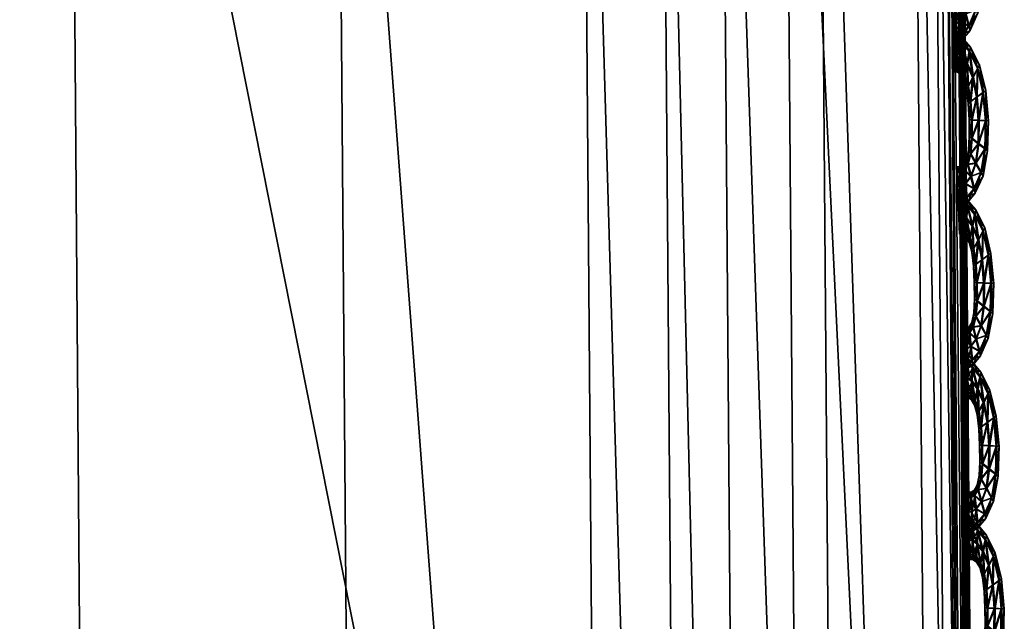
# Model space of a CAD drawing. Extents: x -7.4 to 7.4, y -11.5 to 9.8.
# Tile 378 of 469: x 7.08 to 7.433, y 0.719 to 0.935. Entities that reach past the tile are written whole.
import ezdxf

# ---------------------------------------------------------------- set-up
doc = ezdxf.new("R2010")
doc.units = 0
doc.header["$MEASUREMENT"] = 0
for name, color, linetype in [('A-FURN-3-ST', 150, 'Continuous'), ('A-FURN-3-ST-SEAM', 130, 'Continuous'), ('A-FURN-3-ST-SI', 160, 'Continuous')]:
    doc.layers.add(name, color=color, linetype=linetype)

msp = doc.modelspace()

# ---------------------------------------------------------------- meshes
at = {"layer": 'A-FURN-3-ST'}
mesh = msp.add_polyface(dxfattribs=at)
corners = [(7.28822, 2.48213, 17.68847), (7.41268, 1.23647, 17.71114), (7.41549, 1.23692, 17.70604), (7.42329, -0.11335, 17.72247), (7.4261, -0.11318, 17.71734), (7.41098, 1.23622, 17.71684), (7.42159, -0.11343, 17.72818), (7.2866, 2.48172, 17.69421), (7.32012, -0.12072, 17.78766), (7.30979, 1.21632, 17.77656), (7.28138, 1.20586, 17.86388), (7.29174, -0.12455, 17.87437), (7.18842, 2.45016, 17.75415), (7.15953, 2.43355, 17.84258), (7.33104, 1.22143, 17.75876), (7.34141, -0.11883, 17.76993), (7.37663, -0.11644, 17.77306), (7.36618, 1.22802, 17.76191), (7.20927, 2.45827, 17.73616), (7.24331, 2.4687, 17.73947), (7.40014, 1.23412, 17.7632), (7.41066, -0.11417, 17.77427), (7.4253, -0.11322, 17.76233), (7.4147, 1.23672, 17.75115), (7.27612, 2.47838, 17.74092), (7.29016, 2.4825, 17.72878), (7.41549, 1.23692, 17.73434), (7.4261, -0.11318, 17.74563), (7.28822, 2.48213, 17.70076), (7.41268, 1.23647, 17.72338), (7.42329, -0.11335, 17.73472), (7.29095, 2.48279, 17.71179), (6.90353, 1.16466, 18.23564), (6.9137, -0.13967, 18.24374), (7.20377, -0.13218, 18.05602), (7.19337, 1.18501, 18.0467), (7.07097, 2.40055, 18.02776)]
mesh.append_faces([[corners[k] for k in face] for face in [(0, 1, 2), (1, 3, 4), (4, 2, 1), (5, 6, 3), (3, 1, 5), (7, 5, 1), (8, 9, 10), (10, 11, 8), (9, 12, 13), (13, 10, 9), (12, 9, 14), (15, 14, 9), (9, 8, 15), (16, 17, 14), (14, 15, 16), (18, 14, 17), (19, 17, 20), (21, 20, 17), (17, 16, 21), (22, 23, 20), (20, 21, 22), (24, 20, 23), (25, 23, 26), (27, 26, 23), (23, 22, 27), (28, 29, 5), (29, 30, 6), (6, 5, 29), (26, 27, 30), (30, 29, 26), (31, 26, 29), (32, 33, 34), (34, 35, 32), (32, 35, 36), (36, 35, 10), (10, 13, 36), (35, 34, 11), (11, 10, 35)]])
mesh = msp.add_polyface(dxfattribs=at)
corners = [(7.22977, 2.47974, 1.00292), (7.35379, 1.23499, 1.00342), (7.0974, 1.23355, 0.61819), (6.97746, 2.47748, 0.61819), (7.36432, -0.11388, 1.00364), (7.10761, -0.11441, 0.61819), (7.23187, -1.52018, 1.00345), (6.97947, -1.51977, 0.61819), (6.94358, -2.93336, 1.00296), (6.70064, -2.932, 0.61819), (6.49747, -4.30695, 1.00243), (6.26973, -4.302, 0.61819), (2.26399, -2.9313, 0.55836), (2.16775, -1.51952, 0.55836), (3.0253, -1.51952, 0.55836), (3.10702, -2.9313, 0.55836), (2.93167, -0.11466, 0.55836), (2.84505, 1.23285, 0.55836), (2.08805, -0.11466, 0.55836), (2.77575, 2.47636, 0.55836), (2.02663, 1.23285, 0.55836), (2.45224, -5.39073, 0.55836), (2.3693, -4.27613, 0.55836), (3.15503, -4.27547, 0.55836), (4.17159, -2.9313, 0.55836), (5.25451, -2.9313, 0.55836), (4.97271, -4.28639, 0.55836), (4.06343, -4.27934, 0.55836), (3.87811, -5.41615, 0.55836), (4.60186, -5.47272, 0.55836), (6.4913, -0.11462, 0.56582), (6.37871, -1.51956, 0.56582), (5.48815, -0.11466, 0.55836), (5.42456, -1.51952, 0.55836), (6.12967, -2.93138, 0.56582), (6.47938, 1.23293, 0.56582), (6.36909, 2.47649, 0.56582), (5.45958, 1.23285, 0.55836), (5.36104, 2.47636, 0.55836), (5.74344, -4.29463, 0.56582), (4.17689, -0.11466, 0.55836), (4.20372, -1.51956, 0.55836), (4.11143, 1.23285, 0.55836), (4.02429, 2.47636, 0.55836)]
mesh.append_faces([[corners[k] for k in face] for face in [(0, 1, 2), (2, 3, 0), (4, 5, 2), (2, 1, 4), (6, 7, 5), (5, 4, 6), (8, 9, 7), (7, 6, 8), (10, 11, 9), (9, 8, 10), (24, 25, 26), (26, 27, 24), (27, 26, 29), (30, 5, 7), (7, 31, 30), (32, 30, 31), (31, 33, 32), (33, 31, 34), (34, 25, 33), (31, 7, 9), (9, 34, 31), (3, 2, 35), (35, 36, 3), (36, 35, 37), (37, 38, 36), (35, 30, 32), (32, 37, 35), (2, 5, 30), (30, 35, 2), (34, 9, 11), (11, 39, 34), (25, 34, 39), (39, 26, 25), (40, 32, 33), (33, 41, 40), (41, 33, 25), (25, 24, 41), (38, 37, 42), (42, 43, 38), (37, 32, 40), (40, 42, 37)]])
mesh.append_faces([[corners[k] for k in face] for face in [(12, 13, 14), (14, 15, 12), (16, 14, 13), (17, 16, 18), (19, 17, 20), (21, 22, 23), (22, 12, 15), (15, 23, 22), (27, 23, 15), (14, 16, 40), (15, 14, 41), (17, 19, 43), (16, 17, 42)]], dxfattribs={"vtx0": -1, "vtx1": -1, "vtx2": -1})
mesh.append_faces([[corners[k] for k in face] for face in [(15, 24, 27), (23, 27, 28)]], dxfattribs={"vtx0": -1, "vtx2": -1})
mesh.append_faces([[corners[k] for k in face] for face in [(40, 41, 14), (41, 24, 15), (43, 42, 17), (42, 40, 16)]], dxfattribs={"vtx1": -1, "vtx2": -1})
at = {"layer": 'A-FURN-3-ST-SEAM'}
mesh = msp.add_polyface(dxfattribs=at)
corners = [(7.42186, 0.97579, 17.72338), (7.42388, 0.9671, 17.72354), (7.42159, 0.96541, 17.72483), (7.42222, 0.95704, 17.72494), (7.42487, 0.9678, 17.72019), (7.42016, 0.97254, 17.72472), (7.41972, 0.95717, 17.72365), (7.42479, 0.95697, 17.72369), (7.42586, 0.95697, 17.72031), (7.42262, 0.97703, 17.72), (7.41898, 0.98177, 17.72327), (7.41933, 0.96372, 17.72358), (7.41977, 0.95058, 17.72373), (7.4221, 0.94872, 17.72502), (7.42503, 0.95704, 17.71696), (7.42412, 0.96718, 17.71681), (7.41806, 0.97748, 17.7246), (7.41854, 0.96932, 17.7235), (7.4189, 0.95721, 17.72027), (7.41858, 0.96314, 17.72023), (7.42455, 0.94687, 17.72376), (7.42554, 0.94621, 17.72042), (7.42479, 0.94695, 17.71703), (7.4221, 0.97584, 17.71665), (7.41941, 0.98341, 17.71989), (7.41616, 0.98514, 17.72315), (7.41798, 0.96817, 17.72015), (7.41898, 0.95132, 17.72034), (7.41933, 0.94501, 17.72376), (7.42119, 0.94164, 17.72506), (7.42242, 0.9488, 17.71574), (7.42254, 0.95717, 17.71566), (7.42186, 0.96553, 17.71555), (7.41593, 0.98028, 17.72453), (7.41723, 0.9732, 17.72342), (7.41703, 0.97163, 17.72011), (7.41957, 0.9638, 17.71684), (7.41996, 0.95725, 17.71692), (7.41874, 0.9694, 17.71677), (7.42313, 0.93834, 17.72384), (7.42392, 0.93711, 17.7205), (7.42333, 0.93842, 17.71711), (7.42147, 0.94176, 17.71582), (7.42048, 0.97266, 17.71547), (7.41921, 0.98185, 17.71654), (7.41632, 0.987, 17.71977), (7.41427, 0.98647, 17.72312), (7.41747, 0.97328, 17.71669), (7.42, 0.95066, 17.717), (7.41874, 0.94634, 17.72038), (7.4183, 0.94123, 17.72376), (7.41941, 0.93686, 17.7251), (7.41953, 0.9451, 17.71703), (7.41434, 0.9884, 17.7197), (7.41434, 0.98136, 17.72449), (7.41581, 0.97538, 17.72338), (7.41585, 0.97361, 17.72008), (7.41604, 0.97546, 17.71665), (7.41838, 0.97757, 17.71536), (7.4206, 0.93253, 17.72388), (7.42115, 0.93097, 17.72053), (7.42083, 0.93262, 17.71715), (7.41972, 0.93698, 17.71582), (7.41854, 0.94135, 17.71703), (7.41636, 0.98523, 17.71643), (7.4145, 0.98655, 17.71639), (7.41308, 0.98865, 17.7197), (7.413, 0.98671, 17.72312), (7.41624, 0.98037, 17.71529), (7.41798, 0.94291, 17.72038), (7.417, 0.93916, 17.7238), (7.41747, 0.93422, 17.7251), (7.41324, 0.98675, 17.71639), (7.41316, 0.98152, 17.72449), (7.41454, 0.97625, 17.72335), (7.4147, 0.97439, 17.72004), (7.41474, 0.97633, 17.71661), (7.41798, 0.92936, 17.72388), (7.4183, 0.92755, 17.72053), (7.41822, 0.92944, 17.71715), (7.41775, 0.93434, 17.71586), (7.41723, 0.93925, 17.71707), (7.41692, 0.94102, 17.72042), (7.41466, 0.98144, 17.71525), (7.41343, 0.98164, 17.71525), (7.41577, 0.93839, 17.7238), (7.41593, 0.93328, 17.7251), (7.41335, 0.97641, 17.72335), (7.41351, 0.97451, 17.72004), (7.41359, 0.9765, 17.71661), (7.41581, 0.94036, 17.72042), (7.4162, 0.92817, 17.72388), (7.41636, 0.92631, 17.72053), (7.4164, 0.92825, 17.71715), (7.41624, 0.9334, 17.71586), (7.416, 0.93846, 17.71707), (7.41466, 0.94028, 17.72038), (7.41458, 0.9383, 17.72376), (7.41474, 0.93315, 17.7251), (7.41482, 0.93842, 17.71703), (7.41494, 0.92804, 17.72388), (7.4151, 0.92615, 17.72053), (7.41518, 0.92812, 17.71715), (7.41502, 0.93328, 17.71582)]
mesh.append_faces([[corners[k] for k in face] for face in [(2, 1, 0), (1, 2, 3), (0, 1, 4), (0, 5, 2), (6, 3, 2), (3, 7, 1), (8, 4, 1), (4, 9, 0), (5, 0, 10), (11, 2, 5), (3, 6, 12), (2, 11, 6), (7, 3, 13), (1, 7, 8), (4, 8, 14), (9, 4, 15), (10, 0, 9), (10, 16, 5), (5, 17, 11), (12, 6, 18), (12, 13, 3), (6, 11, 19), (13, 20, 7), (21, 8, 7), (22, 14, 8), (14, 15, 4), (15, 23, 9), (9, 24, 10), (16, 10, 25), (17, 5, 16), (11, 17, 26), (19, 18, 6), (18, 27, 12), (13, 12, 28), (26, 19, 11), (20, 13, 29), (7, 20, 21), (8, 21, 22), (14, 22, 30), (15, 14, 31), (23, 15, 32), (24, 9, 23), (25, 10, 24), (25, 33, 16), (16, 34, 17), (35, 26, 17), (18, 19, 36), (27, 18, 37), (28, 12, 27), (28, 29, 13), (19, 26, 38), (29, 39, 20), (40, 21, 20), (41, 22, 21), (42, 30, 22), (30, 31, 14), (31, 32, 15), (32, 43, 23), (23, 44, 24), (24, 45, 25), (33, 25, 46), (34, 16, 33), (17, 34, 35), (26, 35, 47), (38, 36, 19), (36, 37, 18), (37, 48, 27), (27, 49, 28), (29, 28, 50), (47, 38, 26), (39, 29, 51), (20, 39, 40), (21, 40, 41), (22, 41, 42), (30, 42, 52), (31, 30, 48), (32, 31, 37), (43, 32, 36), (44, 23, 43), (45, 24, 44), (25, 45, 53), (53, 46, 25), (46, 54, 33), (33, 55, 34), (56, 35, 34), (57, 47, 35), (36, 38, 43), (37, 36, 32), (48, 37, 31), (49, 27, 48), (50, 28, 49), (50, 51, 29), (38, 47, 58), (51, 59, 39), (60, 40, 39), (61, 41, 40), (62, 42, 41), (63, 52, 42), (52, 48, 30), (43, 58, 44), (44, 64, 45), (65, 53, 45), (46, 53, 66), (54, 46, 67), (55, 33, 54), (34, 55, 56), (35, 56, 57), (47, 57, 68), (58, 43, 38), (48, 52, 49), (49, 69, 50), (51, 50, 70), (68, 58, 47), (59, 51, 71), (39, 59, 60), (40, 60, 61), (41, 61, 62), (42, 62, 63), (52, 63, 69), (64, 44, 58), (45, 64, 65), (53, 65, 72), (72, 66, 53), (66, 67, 46), (67, 73, 54), (54, 74, 55), (56, 55, 74), (57, 56, 75), (68, 57, 76), (69, 49, 52), (70, 50, 69), (70, 71, 51), (58, 68, 64), (71, 77, 59), (78, 60, 59), (79, 61, 60), (80, 62, 61), (81, 63, 62), (82, 69, 63), (83, 65, 64), (84, 72, 65), (74, 54, 73), (74, 75, 56), (75, 76, 57), (76, 83, 68), (69, 82, 70), (71, 70, 85), (64, 68, 83), (77, 71, 86), (59, 77, 78), (60, 78, 79), (61, 79, 80), (62, 80, 81), (63, 81, 82), (65, 83, 84), (73, 87, 74), (75, 74, 87), (76, 75, 88), (83, 76, 89), (70, 82, 90), (90, 85, 70), (85, 86, 71), (86, 91, 77), (78, 77, 91), (79, 78, 92), (80, 79, 93), (81, 80, 94), (82, 81, 95), (89, 84, 83), (87, 88, 75), (88, 89, 76), (95, 90, 82), (85, 90, 96), (86, 85, 97), (91, 86, 98), (91, 92, 78), (92, 93, 79), (93, 94, 80), (94, 95, 81), (90, 95, 99), (99, 96, 90), (96, 97, 85), (97, 98, 86), (98, 100, 91), (92, 91, 100), (93, 92, 101), (94, 93, 102), (95, 94, 103), (103, 99, 95), (100, 101, 92), (101, 102, 93), (102, 103, 94)]])
mesh = msp.add_polyface(dxfattribs=at)
corners = [(7.4238, 0.91733, 17.72411), (7.42578, 0.90864, 17.72426), (7.42349, 0.90695, 17.72551), (7.42412, 0.89858, 17.72563), (7.42677, 0.90933, 17.72087), (7.42206, 0.91411, 17.7254), (7.42163, 0.8987, 17.72434), (7.42669, 0.8985, 17.72438), (7.42776, 0.8985, 17.72103), (7.42452, 0.91856, 17.72072), (7.42087, 0.92334, 17.72396), (7.42123, 0.9053, 17.72426), (7.42167, 0.89215, 17.72441), (7.42404, 0.89026, 17.72571), (7.42693, 0.89858, 17.71764), (7.42602, 0.90872, 17.71753), (7.41996, 0.91902, 17.72532), (7.42044, 0.9109, 17.72418), (7.4208, 0.89879, 17.72099), (7.42048, 0.90472, 17.72091), (7.42645, 0.88841, 17.72449), (7.42748, 0.88775, 17.7211), (7.42669, 0.88849, 17.71776), (7.424, 0.91741, 17.71738), (7.42131, 0.92495, 17.72057), (7.41806, 0.92672, 17.72388), (7.41988, 0.90975, 17.72084), (7.42087, 0.8929, 17.72103), (7.42123, 0.88659, 17.72445), (7.42309, 0.88321, 17.72574), (7.42432, 0.89038, 17.71646), (7.42443, 0.8987, 17.71639), (7.42376, 0.90707, 17.71627), (7.41783, 0.92182, 17.72525), (7.41913, 0.91477, 17.72414), (7.41893, 0.91321, 17.7208), (7.42147, 0.90538, 17.71753), (7.42186, 0.89879, 17.7176), (7.42064, 0.91098, 17.71745), (7.42503, 0.87988, 17.72453), (7.42582, 0.87864, 17.72118), (7.42523, 0.87996, 17.71779), (7.42337, 0.88334, 17.7165), (7.42238, 0.9142, 17.71616), (7.42111, 0.92338, 17.71722), (7.41822, 0.92858, 17.72046), (7.41616, 0.92804, 17.7238), (7.41937, 0.91486, 17.71741), (7.4219, 0.89224, 17.71768), (7.42064, 0.88791, 17.72106), (7.4202, 0.8828, 17.72449), (7.42131, 0.87844, 17.72578), (7.42143, 0.88668, 17.71772), (7.41624, 0.92998, 17.72042), (7.41624, 0.92293, 17.72521), (7.41771, 0.91696, 17.72407), (7.41779, 0.91519, 17.72076), (7.41795, 0.91704, 17.71734), (7.42028, 0.91914, 17.71604), (7.4225, 0.87411, 17.72456), (7.42305, 0.8725, 17.72122), (7.42273, 0.87419, 17.71783), (7.42163, 0.87856, 17.71654), (7.42044, 0.88293, 17.71776), (7.4183, 0.92681, 17.71715), (7.4164, 0.92812, 17.71707), (7.41497, 0.93022, 17.72038), (7.4149, 0.92829, 17.7238), (7.41814, 0.92195, 17.71597), (7.41988, 0.88449, 17.7211), (7.4189, 0.88074, 17.72449), (7.41937, 0.8758, 17.72578), (7.41513, 0.92833, 17.71707), (7.41505, 0.92314, 17.72517), (7.41644, 0.91782, 17.72407), (7.4166, 0.91597, 17.72072), (7.41664, 0.91791, 17.71734), (7.41988, 0.8709, 17.72456), (7.4202, 0.86912, 17.72122), (7.42012, 0.87102, 17.71783), (7.41965, 0.87592, 17.71654), (7.41913, 0.88082, 17.71776), (7.41882, 0.8826, 17.7211), (7.41656, 0.92301, 17.71593), (7.41533, 0.92322, 17.71593), (7.41767, 0.87996, 17.72449), (7.41783, 0.87485, 17.72578), (7.41526, 0.91799, 17.72403), (7.41541, 0.91609, 17.72072), (7.41549, 0.91807, 17.7173), (7.41771, 0.88194, 17.7211), (7.4181, 0.86974, 17.72456), (7.41826, 0.86789, 17.72122), (7.4183, 0.86982, 17.71783), (7.41814, 0.87498, 17.71654), (7.4179, 0.88008, 17.71776), (7.41656, 0.8819, 17.7211), (7.41648, 0.87992, 17.72449), (7.41664, 0.87473, 17.72578), (7.41672, 0.88, 17.71776), (7.41684, 0.86962, 17.72456), (7.417, 0.86776, 17.72122), (7.41707, 0.86974, 17.71783), (7.41692, 0.87489, 17.71654)]
mesh.append_faces([[corners[k] for k in face] for face in [(2, 1, 0), (1, 2, 3), (0, 1, 4), (0, 5, 2), (6, 3, 2), (3, 7, 1), (8, 4, 1), (4, 9, 0), (5, 0, 10), (11, 2, 5), (3, 6, 12), (2, 11, 6), (7, 3, 13), (1, 7, 8), (4, 8, 14), (9, 4, 15), (10, 0, 9), (10, 16, 5), (5, 17, 11), (12, 6, 18), (12, 13, 3), (6, 11, 19), (13, 20, 7), (21, 8, 7), (22, 14, 8), (14, 15, 4), (15, 23, 9), (9, 24, 10), (16, 10, 25), (17, 5, 16), (11, 17, 26), (19, 18, 6), (18, 27, 12), (13, 12, 28), (26, 19, 11), (20, 13, 29), (7, 20, 21), (8, 21, 22), (14, 22, 30), (15, 14, 31), (23, 15, 32), (24, 9, 23), (25, 10, 24), (25, 33, 16), (16, 34, 17), (35, 26, 17), (18, 19, 36), (27, 18, 37), (28, 12, 27), (28, 29, 13), (19, 26, 38), (29, 39, 20), (40, 21, 20), (41, 22, 21), (42, 30, 22), (30, 31, 14), (31, 32, 15), (32, 43, 23), (23, 44, 24), (24, 45, 25), (33, 25, 46), (34, 16, 33), (17, 34, 35), (26, 35, 47), (38, 36, 19), (36, 37, 18), (37, 48, 27), (27, 49, 28), (29, 28, 50), (47, 38, 26), (39, 29, 51), (20, 39, 40), (21, 40, 41), (22, 41, 42), (30, 42, 52), (31, 30, 48), (32, 31, 37), (43, 32, 36), (44, 23, 43), (45, 24, 44), (25, 45, 53), (53, 46, 25), (46, 54, 33), (33, 55, 34), (56, 35, 34), (57, 47, 35), (36, 38, 43), (37, 36, 32), (48, 37, 31), (49, 27, 48), (50, 28, 49), (50, 51, 29), (38, 47, 58), (51, 59, 39), (60, 40, 39), (61, 41, 40), (62, 42, 41), (63, 52, 42), (52, 48, 30), (43, 58, 44), (44, 64, 45), (65, 53, 45), (46, 53, 66), (54, 46, 67), (55, 33, 54), (34, 55, 56), (35, 56, 57), (47, 57, 68), (58, 43, 38), (48, 52, 49), (49, 69, 50), (51, 50, 70), (68, 58, 47), (59, 51, 71), (39, 59, 60), (40, 60, 61), (41, 61, 62), (42, 62, 63), (52, 63, 69), (64, 44, 58), (45, 64, 65), (53, 65, 72), (72, 66, 53), (66, 67, 46), (67, 73, 54), (54, 74, 55), (56, 55, 74), (57, 56, 75), (68, 57, 76), (69, 49, 52), (70, 50, 69), (70, 71, 51), (58, 68, 64), (71, 77, 59), (78, 60, 59), (79, 61, 60), (80, 62, 61), (81, 63, 62), (82, 69, 63), (83, 65, 64), (84, 72, 65), (74, 54, 73), (74, 75, 56), (75, 76, 57), (76, 83, 68), (69, 82, 70), (71, 70, 85), (64, 68, 83), (77, 71, 86), (59, 77, 78), (60, 78, 79), (61, 79, 80), (62, 80, 81), (63, 81, 82), (65, 83, 84), (73, 87, 74), (75, 74, 87), (76, 75, 88), (83, 76, 89), (70, 82, 90), (90, 85, 70), (85, 86, 71), (86, 91, 77), (78, 77, 91), (79, 78, 92), (80, 79, 93), (81, 80, 94), (82, 81, 95), (89, 84, 83), (87, 88, 75), (88, 89, 76), (95, 90, 82), (85, 90, 96), (86, 85, 97), (91, 86, 98), (91, 92, 78), (92, 93, 79), (93, 94, 80), (94, 95, 81), (90, 95, 99), (99, 96, 90), (96, 97, 85), (97, 98, 86), (98, 100, 91), (92, 91, 100), (93, 92, 101), (94, 93, 102), (95, 94, 103), (103, 99, 95), (100, 101, 92), (101, 102, 93), (102, 103, 94)]])
mesh = msp.add_polyface(dxfattribs=at)
corners = [(7.4257, 0.85886, 17.72479), (7.42768, 0.85021, 17.72494), (7.42538, 0.84853, 17.72624), (7.42602, 0.84016, 17.72631), (7.42867, 0.85087, 17.72156), (7.42396, 0.85565, 17.72612), (7.42352, 0.84028, 17.72506), (7.42859, 0.84003, 17.72506), (7.42966, 0.84003, 17.72171), (7.42641, 0.8601, 17.72141), (7.42277, 0.86488, 17.72468), (7.42313, 0.84687, 17.72498), (7.42357, 0.83369, 17.7251), (7.42594, 0.8318, 17.72639), (7.42883, 0.84012, 17.71833), (7.42792, 0.8503, 17.71821), (7.42186, 0.86059, 17.72601), (7.42234, 0.85248, 17.72491), (7.42269, 0.84037, 17.72167), (7.42238, 0.84626, 17.7216), (7.42835, 0.82995, 17.72517), (7.42938, 0.82928, 17.72183), (7.42859, 0.83002, 17.71844), (7.4259, 0.85895, 17.71806), (7.42321, 0.86653, 17.72126), (7.41996, 0.8683, 17.72456), (7.42182, 0.85132, 17.72156), (7.42277, 0.83447, 17.72171), (7.42313, 0.82817, 17.72513), (7.42499, 0.82475, 17.72647), (7.42622, 0.83192, 17.71715), (7.42633, 0.84028, 17.71707), (7.42566, 0.84861, 17.71696), (7.41977, 0.8634, 17.72593), (7.42103, 0.85636, 17.72483), (7.42083, 0.85479, 17.72148), (7.42337, 0.84696, 17.71825), (7.42376, 0.84037, 17.71833), (7.42254, 0.85256, 17.71817), (7.42693, 0.82141, 17.72525), (7.42772, 0.82022, 17.7219), (7.42712, 0.8215, 17.71852), (7.42527, 0.82491, 17.71718), (7.42428, 0.85577, 17.71684), (7.42301, 0.86496, 17.71795), (7.42012, 0.87015, 17.72114), (7.41806, 0.86962, 17.72453), (7.42127, 0.85643, 17.7181), (7.4238, 0.83381, 17.71836), (7.42254, 0.82945, 17.72179), (7.4221, 0.82438, 17.72517), (7.42321, 0.82001, 17.72647), (7.42333, 0.82825, 17.7184), (7.41814, 0.8716, 17.7211), (7.41814, 0.86451, 17.7259), (7.41961, 0.85854, 17.72479), (7.41969, 0.85677, 17.72144), (7.41985, 0.85862, 17.71806), (7.42218, 0.86072, 17.71677), (7.42439, 0.81565, 17.72529), (7.42495, 0.81408, 17.7219), (7.42463, 0.81577, 17.71852), (7.42352, 0.82014, 17.71722), (7.42234, 0.82446, 17.71844), (7.4202, 0.86838, 17.71783), (7.4183, 0.8697, 17.71779), (7.41688, 0.87185, 17.7211), (7.4168, 0.86987, 17.72449), (7.42004, 0.86352, 17.71669), (7.42178, 0.82607, 17.72179), (7.4208, 0.82232, 17.72517), (7.42127, 0.81738, 17.7265), (7.41703, 0.86995, 17.71776), (7.41696, 0.86472, 17.7259), (7.41834, 0.8594, 17.72476), (7.4185, 0.85755, 17.72144), (7.41854, 0.85948, 17.71802), (7.42178, 0.81248, 17.72529), (7.4221, 0.8107, 17.72194), (7.42202, 0.8126, 17.71855), (7.42155, 0.8175, 17.71722), (7.42103, 0.8224, 17.71844), (7.42072, 0.82418, 17.72179), (7.41846, 0.86459, 17.71665), (7.41723, 0.8648, 17.71661), (7.41957, 0.82154, 17.72517), (7.41972, 0.81643, 17.7265), (7.41715, 0.85956, 17.72476), (7.41731, 0.85771, 17.72141), (7.41739, 0.85965, 17.71802), (7.41961, 0.82351, 17.72179), (7.42, 0.81132, 17.72529), (7.42016, 0.80947, 17.7219), (7.4202, 0.81144, 17.71855), (7.42004, 0.81655, 17.71722), (7.4198, 0.82166, 17.71844), (7.41846, 0.82348, 17.72179), (7.41838, 0.8215, 17.72517), (7.41854, 0.81635, 17.72647), (7.41862, 0.82158, 17.71844), (7.41874, 0.8112, 17.72525), (7.4189, 0.80934, 17.7219), (7.41898, 0.81132, 17.71852), (7.41882, 0.81647, 17.71722)]
mesh.append_faces([[corners[k] for k in face] for face in [(2, 1, 0), (1, 2, 3), (0, 1, 4), (0, 5, 2), (6, 3, 2), (3, 7, 1), (8, 4, 1), (4, 9, 0), (5, 0, 10), (11, 2, 5), (3, 6, 12), (2, 11, 6), (7, 3, 13), (1, 7, 8), (4, 8, 14), (9, 4, 15), (10, 0, 9), (10, 16, 5), (5, 17, 11), (12, 6, 18), (12, 13, 3), (6, 11, 19), (13, 20, 7), (21, 8, 7), (22, 14, 8), (14, 15, 4), (15, 23, 9), (9, 24, 10), (16, 10, 25), (17, 5, 16), (11, 17, 26), (19, 18, 6), (18, 27, 12), (13, 12, 28), (26, 19, 11), (20, 13, 29), (7, 20, 21), (8, 21, 22), (14, 22, 30), (15, 14, 31), (23, 15, 32), (24, 9, 23), (25, 10, 24), (25, 33, 16), (16, 34, 17), (35, 26, 17), (18, 19, 36), (27, 18, 37), (28, 12, 27), (28, 29, 13), (19, 26, 38), (29, 39, 20), (40, 21, 20), (41, 22, 21), (42, 30, 22), (30, 31, 14), (31, 32, 15), (32, 43, 23), (23, 44, 24), (24, 45, 25), (33, 25, 46), (34, 16, 33), (17, 34, 35), (26, 35, 47), (38, 36, 19), (36, 37, 18), (37, 48, 27), (27, 49, 28), (29, 28, 50), (47, 38, 26), (39, 29, 51), (20, 39, 40), (21, 40, 41), (22, 41, 42), (30, 42, 52), (31, 30, 48), (32, 31, 37), (43, 32, 36), (44, 23, 43), (45, 24, 44), (25, 45, 53), (53, 46, 25), (46, 54, 33), (33, 55, 34), (56, 35, 34), (57, 47, 35), (36, 38, 43), (37, 36, 32), (48, 37, 31), (49, 27, 48), (50, 28, 49), (50, 51, 29), (38, 47, 58), (51, 59, 39), (60, 40, 39), (61, 41, 40), (62, 42, 41), (63, 52, 42), (52, 48, 30), (43, 58, 44), (44, 64, 45), (65, 53, 45), (46, 53, 66), (54, 46, 67), (55, 33, 54), (34, 55, 56), (35, 56, 57), (47, 57, 68), (58, 43, 38), (48, 52, 49), (49, 69, 50), (51, 50, 70), (68, 58, 47), (59, 51, 71), (39, 59, 60), (40, 60, 61), (41, 61, 62), (42, 62, 63), (52, 63, 69), (64, 44, 58), (45, 64, 65), (53, 65, 72), (72, 66, 53), (66, 67, 46), (67, 73, 54), (54, 74, 55), (56, 55, 74), (57, 56, 75), (68, 57, 76), (69, 49, 52), (70, 50, 69), (70, 71, 51), (58, 68, 64), (71, 77, 59), (78, 60, 59), (79, 61, 60), (80, 62, 61), (81, 63, 62), (82, 69, 63), (83, 65, 64), (84, 72, 65), (74, 54, 73), (74, 75, 56), (75, 76, 57), (76, 83, 68), (69, 82, 70), (71, 70, 85), (64, 68, 83), (77, 71, 86), (59, 77, 78), (60, 78, 79), (61, 79, 80), (62, 80, 81), (63, 81, 82), (65, 83, 84), (73, 87, 74), (75, 74, 87), (76, 75, 88), (83, 76, 89), (70, 82, 90), (90, 85, 70), (85, 86, 71), (86, 91, 77), (78, 77, 91), (79, 78, 92), (80, 79, 93), (81, 80, 94), (82, 81, 95), (89, 84, 83), (87, 88, 75), (88, 89, 76), (95, 90, 82), (85, 90, 96), (86, 85, 97), (91, 86, 98), (91, 92, 78), (92, 93, 79), (93, 94, 80), (94, 95, 81), (90, 95, 99), (99, 96, 90), (96, 97, 85), (97, 98, 86), (98, 100, 91), (92, 91, 100), (93, 92, 101), (94, 93, 102), (95, 94, 103), (103, 99, 95), (100, 101, 92), (101, 102, 93), (102, 103, 94)]])
mesh = msp.add_polyface(dxfattribs=at)
corners = [(7.4276, 0.80044, 17.72548), (7.42958, 0.79175, 17.72563), (7.42728, 0.79006, 17.72692), (7.42792, 0.78169, 17.72703), (7.43057, 0.79241, 17.72228), (7.42586, 0.79723, 17.72681), (7.42542, 0.78182, 17.72574), (7.43049, 0.78157, 17.72578), (7.43156, 0.78157, 17.7224), (7.42831, 0.80168, 17.72209), (7.42467, 0.80646, 17.72536), (7.42503, 0.78841, 17.72567), (7.42546, 0.77527, 17.72582), (7.42784, 0.77337, 17.72711), (7.43073, 0.78165, 17.71905), (7.42982, 0.79184, 17.7189), (7.42376, 0.80217, 17.72669), (7.42424, 0.79406, 17.72559), (7.4246, 0.78194, 17.72236), (7.42428, 0.78783, 17.72232), (7.43025, 0.77148, 17.72586), (7.43128, 0.77082, 17.72251), (7.43049, 0.77156, 17.71913), (7.4278, 0.80048, 17.71875), (7.42511, 0.80806, 17.72194), (7.42186, 0.80988, 17.72525), (7.42372, 0.79286, 17.72224), (7.42467, 0.77601, 17.72243), (7.42503, 0.76971, 17.72586), (7.42689, 0.76633, 17.72715), (7.42811, 0.7735, 17.71783), (7.42823, 0.78182, 17.71776), (7.4276, 0.79018, 17.71764), (7.42167, 0.80497, 17.72662), (7.42293, 0.79793, 17.72551), (7.42273, 0.79636, 17.72221), (7.42527, 0.7885, 17.71893), (7.42566, 0.78194, 17.71901), (7.42443, 0.79414, 17.71886), (7.42883, 0.76295, 17.72593), (7.42962, 0.76175, 17.72258), (7.42903, 0.76307, 17.7192), (7.42717, 0.76645, 17.71791), (7.42617, 0.79731, 17.71757), (7.42491, 0.8065, 17.71863), (7.42202, 0.81173, 17.72186), (7.41996, 0.8112, 17.72521), (7.42317, 0.79802, 17.71878), (7.4257, 0.77535, 17.71909), (7.42443, 0.77102, 17.72247), (7.424, 0.76596, 17.72586), (7.42511, 0.76155, 17.72719), (7.42523, 0.76983, 17.71913), (7.42004, 0.81317, 17.72179), (7.42004, 0.80609, 17.72658), (7.42151, 0.80011, 17.72548), (7.42159, 0.79834, 17.72217), (7.42174, 0.8002, 17.71875), (7.42408, 0.80225, 17.71745), (7.4263, 0.75723, 17.72597), (7.42685, 0.75562, 17.72262), (7.42653, 0.75731, 17.71924), (7.42542, 0.76171, 17.71791), (7.42424, 0.76604, 17.71913), (7.4221, 0.80996, 17.71852), (7.4202, 0.81128, 17.71848), (7.41877, 0.81342, 17.72179), (7.4187, 0.81144, 17.72521), (7.42194, 0.8051, 17.71738), (7.42368, 0.76764, 17.72247), (7.42269, 0.7639, 17.7259), (7.42317, 0.75896, 17.72719), (7.41893, 0.81153, 17.71848), (7.41885, 0.80629, 17.72658), (7.42024, 0.80098, 17.72544), (7.4204, 0.79913, 17.72213), (7.42044, 0.80106, 17.71871), (7.42368, 0.75405, 17.72597), (7.424, 0.75228, 17.72262), (7.42392, 0.75417, 17.71924), (7.42344, 0.75908, 17.71795), (7.42293, 0.76398, 17.71916), (7.42265, 0.76575, 17.72251), (7.42036, 0.80621, 17.71734), (7.41913, 0.80638, 17.71734), (7.42147, 0.76311, 17.72586), (7.42163, 0.75801, 17.72719), (7.41905, 0.80118, 17.72544), (7.41921, 0.79929, 17.72213), (7.41929, 0.80127, 17.71871), (7.42151, 0.76509, 17.72251), (7.4219, 0.7529, 17.72597), (7.42206, 0.75104, 17.72262), (7.4221, 0.75302, 17.71924), (7.42194, 0.75813, 17.71791), (7.4217, 0.76324, 17.71913), (7.42036, 0.76505, 17.72247), (7.42028, 0.76307, 17.72586), (7.42044, 0.75792, 17.72719), (7.42052, 0.7632, 17.71913), (7.42064, 0.75282, 17.72597), (7.4208, 0.75092, 17.72262), (7.42087, 0.7529, 17.71924), (7.42072, 0.75805, 17.71791)]
mesh.append_faces([[corners[k] for k in face] for face in [(2, 1, 0), (1, 2, 3), (0, 1, 4), (0, 5, 2), (6, 3, 2), (3, 7, 1), (8, 4, 1), (4, 9, 0), (5, 0, 10), (11, 2, 5), (3, 6, 12), (2, 11, 6), (7, 3, 13), (1, 7, 8), (4, 8, 14), (9, 4, 15), (10, 0, 9), (10, 16, 5), (5, 17, 11), (12, 6, 18), (12, 13, 3), (6, 11, 19), (13, 20, 7), (21, 8, 7), (22, 14, 8), (14, 15, 4), (15, 23, 9), (9, 24, 10), (16, 10, 25), (17, 5, 16), (11, 17, 26), (19, 18, 6), (18, 27, 12), (13, 12, 28), (26, 19, 11), (20, 13, 29), (7, 20, 21), (8, 21, 22), (14, 22, 30), (15, 14, 31), (23, 15, 32), (24, 9, 23), (25, 10, 24), (25, 33, 16), (16, 34, 17), (35, 26, 17), (18, 19, 36), (27, 18, 37), (28, 12, 27), (28, 29, 13), (19, 26, 38), (29, 39, 20), (40, 21, 20), (41, 22, 21), (42, 30, 22), (30, 31, 14), (31, 32, 15), (32, 43, 23), (23, 44, 24), (24, 45, 25), (33, 25, 46), (34, 16, 33), (17, 34, 35), (26, 35, 47), (38, 36, 19), (36, 37, 18), (37, 48, 27), (27, 49, 28), (29, 28, 50), (47, 38, 26), (39, 29, 51), (20, 39, 40), (21, 40, 41), (22, 41, 42), (30, 42, 52), (31, 30, 48), (32, 31, 37), (43, 32, 36), (44, 23, 43), (45, 24, 44), (25, 45, 53), (53, 46, 25), (46, 54, 33), (33, 55, 34), (56, 35, 34), (57, 47, 35), (36, 38, 43), (37, 36, 32), (48, 37, 31), (49, 27, 48), (50, 28, 49), (50, 51, 29), (38, 47, 58), (51, 59, 39), (60, 40, 39), (61, 41, 40), (62, 42, 41), (63, 52, 42), (52, 48, 30), (43, 58, 44), (44, 64, 45), (65, 53, 45), (46, 53, 66), (54, 46, 67), (55, 33, 54), (34, 55, 56), (35, 56, 57), (47, 57, 68), (58, 43, 38), (48, 52, 49), (49, 69, 50), (51, 50, 70), (68, 58, 47), (59, 51, 71), (39, 59, 60), (40, 60, 61), (41, 61, 62), (42, 62, 63), (52, 63, 69), (64, 44, 58), (45, 64, 65), (53, 65, 72), (72, 66, 53), (66, 67, 46), (67, 73, 54), (54, 74, 55), (56, 55, 74), (57, 56, 75), (68, 57, 76), (69, 49, 52), (70, 50, 69), (70, 71, 51), (58, 68, 64), (71, 77, 59), (78, 60, 59), (79, 61, 60), (80, 62, 61), (81, 63, 62), (82, 69, 63), (83, 65, 64), (84, 72, 65), (74, 54, 73), (74, 75, 56), (75, 76, 57), (76, 83, 68), (69, 82, 70), (71, 70, 85), (64, 68, 83), (77, 71, 86), (59, 77, 78), (60, 78, 79), (61, 79, 80), (62, 80, 81), (63, 81, 82), (65, 83, 84), (73, 87, 74), (75, 74, 87), (76, 75, 88), (83, 76, 89), (70, 82, 90), (90, 85, 70), (85, 86, 71), (86, 91, 77), (78, 77, 91), (79, 78, 92), (80, 79, 93), (81, 80, 94), (82, 81, 95), (89, 84, 83), (87, 88, 75), (88, 89, 76), (95, 90, 82), (85, 90, 96), (86, 85, 97), (91, 86, 98), (91, 92, 78), (92, 93, 79), (93, 94, 80), (94, 95, 81), (90, 95, 99), (99, 96, 90), (96, 97, 85), (97, 98, 86), (98, 100, 91), (92, 91, 100), (93, 92, 101), (94, 93, 102), (95, 94, 103), (103, 99, 95), (100, 101, 92), (101, 102, 93), (102, 103, 94)]])
mesh = msp.add_polyface(dxfattribs=at)
corners = [(7.4295, 0.74198, 17.7262), (7.43148, 0.73329, 17.72635), (7.42918, 0.7316, 17.7276), (7.42982, 0.72323, 17.72772), (7.43247, 0.73395, 17.72297), (7.42776, 0.73877, 17.72749), (7.42732, 0.7234, 17.72643), (7.43239, 0.72311, 17.72647), (7.43346, 0.72311, 17.72312), (7.43021, 0.74321, 17.72281), (7.42657, 0.74799, 17.72605), (7.42693, 0.72999, 17.72635), (7.42736, 0.71685, 17.7265), (7.42974, 0.71491, 17.7278), (7.43263, 0.72319, 17.71974), (7.43172, 0.73337, 17.71962), (7.42566, 0.74375, 17.72742), (7.42614, 0.73559, 17.72628), (7.42649, 0.72348, 17.72308), (7.42622, 0.72941, 17.723), (7.43215, 0.71301, 17.72658), (7.43318, 0.71235, 17.72323), (7.43239, 0.71314, 17.71985), (7.4297, 0.74206, 17.71947), (7.42701, 0.74964, 17.72266), (7.42376, 0.75146, 17.72593), (7.42562, 0.73444, 17.72293), (7.42657, 0.71759, 17.72312), (7.42693, 0.71129, 17.72654), (7.42879, 0.70786, 17.72783), (7.43002, 0.71503, 17.71855), (7.43013, 0.72335, 17.71844), (7.4295, 0.73172, 17.71836), (7.42357, 0.74655, 17.72734), (7.42487, 0.73951, 17.72624), (7.42463, 0.73795, 17.72289), (7.42717, 0.73007, 17.71962), (7.42756, 0.72348, 17.7197), (7.42633, 0.73567, 17.71954), (7.43073, 0.70453, 17.72662), (7.43152, 0.70329, 17.72327), (7.43092, 0.70461, 17.71989), (7.42907, 0.70803, 17.71859), (7.42807, 0.73889, 17.71825), (7.42681, 0.74808, 17.71931), (7.42392, 0.75331, 17.72255), (7.42186, 0.75278, 17.7259), (7.42507, 0.73955, 17.71951), (7.4276, 0.71693, 17.71977), (7.42633, 0.7126, 17.72315), (7.4259, 0.70754, 17.72658), (7.42701, 0.70312, 17.72787), (7.42712, 0.71137, 17.71981), (7.42194, 0.75475, 17.72251), (7.42194, 0.74767, 17.7273), (7.42341, 0.74169, 17.72616), (7.42349, 0.73992, 17.72285), (7.42365, 0.74177, 17.71943), (7.42598, 0.74383, 17.71813), (7.42819, 0.69876, 17.72665), (7.42875, 0.69719, 17.72331), (7.42843, 0.69889, 17.71992), (7.42732, 0.70329, 17.71863), (7.42614, 0.70762, 17.71985), (7.424, 0.7515, 17.7192), (7.4221, 0.75286, 17.71916), (7.42068, 0.755, 17.72247), (7.4206, 0.75302, 17.7259), (7.42384, 0.74668, 17.71806), (7.42558, 0.70922, 17.7232), (7.4246, 0.70547, 17.72658), (7.42507, 0.70053, 17.72787), (7.42083, 0.7531, 17.71916), (7.42075, 0.74787, 17.72726), (7.42214, 0.7426, 17.72616), (7.4223, 0.7407, 17.72281), (7.42234, 0.74264, 17.71943), (7.42558, 0.69563, 17.72665), (7.4259, 0.69386, 17.72331), (7.42582, 0.69575, 17.71992), (7.42535, 0.70066, 17.71863), (7.42483, 0.70556, 17.71985), (7.42455, 0.70733, 17.7232), (7.42226, 0.74779, 17.71802), (7.42103, 0.74799, 17.71802), (7.42337, 0.70473, 17.72658), (7.42352, 0.69959, 17.72787), (7.42095, 0.74276, 17.72612), (7.42111, 0.74087, 17.72281), (7.42119, 0.74284, 17.71939), (7.42341, 0.70667, 17.7232), (7.4238, 0.69447, 17.72665), (7.42396, 0.69262, 17.72331), (7.424, 0.6946, 17.71992), (7.42384, 0.69971, 17.71863), (7.4236, 0.70481, 17.71985), (7.42226, 0.70663, 17.7232), (7.42222, 0.70465, 17.72658), (7.42234, 0.6995, 17.72787), (7.42242, 0.70477, 17.71985), (7.42254, 0.69439, 17.72665), (7.42269, 0.6925, 17.72331), (7.42277, 0.69447, 17.71992), (7.42262, 0.69967, 17.71863)]
mesh.append_faces([[corners[k] for k in face] for face in [(2, 1, 0), (1, 2, 3), (0, 1, 4), (0, 5, 2), (6, 3, 2), (3, 7, 1), (8, 4, 1), (4, 9, 0), (5, 0, 10), (11, 2, 5), (3, 6, 12), (2, 11, 6), (7, 3, 13), (1, 7, 8), (4, 8, 14), (9, 4, 15), (10, 0, 9), (10, 16, 5), (5, 17, 11), (12, 6, 18), (12, 13, 3), (6, 11, 19), (13, 20, 7), (21, 8, 7), (22, 14, 8), (14, 15, 4), (15, 23, 9), (9, 24, 10), (16, 10, 25), (17, 5, 16), (11, 17, 26), (19, 18, 6), (18, 27, 12), (13, 12, 28), (26, 19, 11), (20, 13, 29), (7, 20, 21), (8, 21, 22), (14, 22, 30), (15, 14, 31), (23, 15, 32), (24, 9, 23), (25, 10, 24), (25, 33, 16), (16, 34, 17), (35, 26, 17), (18, 19, 36), (27, 18, 37), (28, 12, 27), (28, 29, 13), (19, 26, 38), (29, 39, 20), (40, 21, 20), (41, 22, 21), (42, 30, 22), (30, 31, 14), (31, 32, 15), (32, 43, 23), (23, 44, 24), (24, 45, 25), (33, 25, 46), (34, 16, 33), (17, 34, 35), (26, 35, 47), (38, 36, 19), (36, 37, 18), (37, 48, 27), (27, 49, 28), (29, 28, 50), (47, 38, 26), (39, 29, 51), (20, 39, 40), (21, 40, 41), (22, 41, 42), (30, 42, 52), (31, 30, 48), (32, 31, 37), (43, 32, 36), (44, 23, 43), (45, 24, 44), (25, 45, 53), (53, 46, 25), (46, 54, 33), (33, 55, 34), (56, 35, 34), (57, 47, 35), (36, 38, 43), (37, 36, 32), (48, 37, 31), (49, 27, 48), (50, 28, 49), (50, 51, 29), (38, 47, 58), (51, 59, 39), (60, 40, 39), (61, 41, 40), (62, 42, 41), (63, 52, 42), (52, 48, 30), (43, 58, 44), (44, 64, 45), (65, 53, 45), (46, 53, 66), (54, 46, 67), (55, 33, 54), (34, 55, 56), (35, 56, 57), (47, 57, 68), (58, 43, 38), (48, 52, 49), (49, 69, 50), (51, 50, 70), (68, 58, 47), (59, 51, 71), (39, 59, 60), (40, 60, 61), (41, 61, 62), (42, 62, 63), (52, 63, 69), (64, 44, 58), (45, 64, 65), (53, 65, 72), (72, 66, 53), (66, 67, 46), (67, 73, 54), (54, 74, 55), (56, 55, 74), (57, 56, 75), (68, 57, 76), (69, 49, 52), (70, 50, 69), (70, 71, 51), (58, 68, 64), (71, 77, 59), (78, 60, 59), (79, 61, 60), (80, 62, 61), (81, 63, 62), (82, 69, 63), (83, 65, 64), (84, 72, 65), (74, 54, 73), (74, 75, 56), (75, 76, 57), (76, 83, 68), (69, 82, 70), (71, 70, 85), (64, 68, 83), (77, 71, 86), (59, 77, 78), (60, 78, 79), (61, 79, 80), (62, 80, 81), (63, 81, 82), (65, 83, 84), (73, 87, 74), (75, 74, 87), (76, 75, 88), (83, 76, 89), (70, 82, 90), (90, 85, 70), (85, 86, 71), (86, 91, 77), (78, 77, 91), (79, 78, 92), (80, 79, 93), (81, 80, 94), (82, 81, 95), (89, 84, 83), (87, 88, 75), (88, 89, 76), (95, 90, 82), (85, 90, 96), (86, 85, 97), (91, 86, 98), (91, 92, 78), (92, 93, 79), (93, 94, 80), (94, 95, 81), (90, 95, 99), (99, 96, 90), (96, 97, 85), (97, 98, 86), (98, 100, 91), (92, 91, 100), (93, 92, 101), (94, 93, 102), (95, 94, 103), (103, 99, 95), (100, 101, 92), (101, 102, 93), (102, 103, 94)]])
at = {"layer": 'A-FURN-3-ST-SI'}
mesh = msp.add_polyface(dxfattribs=at)
corners = [(6.45394, 5.42764, 17.62188), (6.8004, 4.56486, 17.64002), (6.80151, 4.5654, 17.37185), (6.45489, 5.42822, 17.35409), (6.80167, 4.56548, 11.48407), (6.45504, 5.42835, 11.46894), (7.08193, 3.58948, 17.66063), (7.29095, 2.48279, 17.68338), (7.29222, 2.48312, 17.4143), (7.08311, 3.58989, 17.39201), (7.08331, 3.58998, 11.50123), (7.29238, 2.48316, 11.5202), (7.4168, 1.23713, 17.43647), (7.41549, 1.23692, 17.70604), (7.4261, -0.11318, 17.71734), (7.417, 1.23713, 11.53907), (7.4276, -0.11309, 11.5485), (6.80044, 4.56524, 7.24937), (6.45382, 5.42806, 7.24032), (6.79186, 4.56363, 2.97067), (6.44523, 5.42621, 2.96767), (7.29115, 2.48304, 7.27105), (7.08208, 3.58977, 7.25968), (7.0735, 3.58845, 2.97413), (7.2826, 2.48205, 2.9779), (7.41577, 1.23705, 7.28239), (7.40718, 1.23643, 2.9817), (6.74132, 4.55996, 1.00205), (6.39632, 5.42196, 1.00167), (7.22977, 2.47974, 1.00292), (7.02166, 3.58544, 1.00247), (7.35379, 1.23499, 1.00342)]
mesh.append_faces([[corners[k] for k in face] for face in [(0, 1, 2), (2, 3, 0), (3, 2, 4), (4, 5, 3), (6, 7, 8), (8, 9, 6), (1, 6, 9), (9, 2, 1), (2, 9, 10), (10, 4, 2), (9, 8, 11), (11, 10, 9), (12, 13, 14), (7, 13, 12), (12, 8, 7), (8, 12, 15), (15, 11, 8), (16, 15, 12), (5, 4, 17), (17, 18, 5), (17, 19, 20), (20, 18, 17), (10, 11, 21), (21, 22, 10), (4, 10, 22), (22, 17, 4), (22, 23, 19), (19, 17, 22), (21, 24, 23), (23, 22, 21), (25, 15, 16), (11, 15, 25), (25, 21, 11), (25, 26, 24), (24, 21, 25), (20, 19, 27), (27, 28, 20), (24, 29, 30), (30, 23, 24), (19, 23, 30), (30, 27, 19), (26, 31, 29), (29, 24, 26)]])
mesh = msp.add_polyface(dxfattribs=at)
corners = [(6.55643, -4.31075, 17.38988), (6.55545, -4.31041, 17.65843), (5.97253, -5.62158, 17.63625), (7.00472, -2.93542, 17.41571), (7.00353, -2.93522, 17.68478), (6.55659, -4.31078, 11.4994), (7.00488, -2.93542, 11.52138), (5.97332, -5.62204, 17.36816), (7.4261, -0.11318, 17.71734), (7.4274, -0.1131, 17.44757), (7.4168, 1.23713, 17.43647), (7.4276, -0.11309, 11.5485), (7.29432, -1.5208, 17.43833), (7.29305, -1.52076, 17.70791), (7.29451, -1.5208, 11.54063), (6.55536, -4.31061, 7.25858), (5.97344, -5.62211, 11.48092), (7.00365, -2.93534, 7.27178), (6.54678, -4.30963, 2.97375), (6.99506, -2.93476, 2.97816), (5.97221, -5.62191, 7.24751), (7.42637, -0.11309, 7.28805), (7.41577, 1.23705, 7.28239), (7.41779, -0.11334, 2.98356), (7.40718, 1.23643, 2.9817), (7.29329, -1.5208, 7.28334), (7.2847, -1.52059, 2.98201), (7.36432, -0.11388, 1.00364), (7.35379, 1.23499, 1.00342), (6.94358, -2.93336, 1.00296), (7.23187, -1.52018, 1.00345), (6.49747, -4.30695, 1.00243), (5.96362, -5.6205, 2.97006)]
mesh.append_faces([[corners[k] for k in face] for face in [(0, 1, 2), (1, 0, 3), (3, 4, 1), (0, 5, 6), (6, 3, 0), (5, 0, 7), (8, 9, 10), (10, 9, 11), (4, 3, 12), (12, 13, 4), (13, 12, 9), (9, 8, 13), (12, 14, 11), (11, 9, 12), (3, 6, 14), (14, 12, 3), (15, 5, 16), (5, 15, 17), (17, 6, 5), (15, 18, 19), (19, 17, 15), (18, 15, 20), (11, 21, 22), (21, 23, 24), (24, 22, 21), (6, 17, 25), (25, 14, 6), (14, 25, 21), (21, 11, 14), (25, 26, 23), (23, 21, 25), (17, 19, 26), (26, 25, 17), (23, 27, 28), (28, 24, 23), (19, 29, 30), (30, 26, 19), (26, 30, 27), (27, 23, 26), (31, 18, 32), (18, 31, 29), (29, 19, 18)]])

doc.saveas('drawing.dxf')
